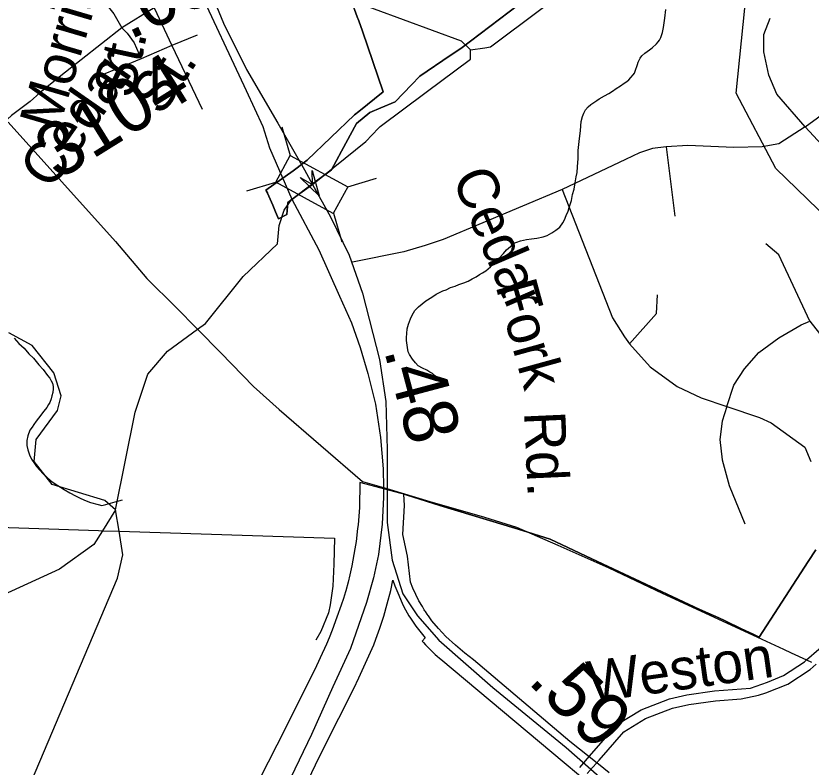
# Model space of a CAD drawing. Extents: x 2001466 to 31450019, y -30647475 to 847247.
# Drawn here: x 2050918 to 2054586, y 750972 to 754438 of the extents above; entities that cross this region are included whole.
import ezdxf

# ---------------------------------------------------------------- set-up
doc = ezdxf.new("R2010")
doc.units = 0
for name, color, linetype in [('Exist Boundary Political City Limit New', 7, 'Continuous'), ('Exist Hydrographic Creek Single Shore', 7, 'Continuous'), ('Exist Hydrographic Misc Water Feature', 7, 'Continuous'), ('Exist Railroad Mainline', 7, 'Continuous'), ('Exist Road Non-System Type 51', 7, 'Continuous'), ('Exist Road Non-System Type 51 Label', 7, 'Continuous'), ('Exist Road Primary NC Attributed', 7, 'Continuous'), ('Exist Road Primary NC Label', 7, 'Continuous'), ('Exist Road Primary NC Service Mileage Hundredths English Label', 7, 'Continuous'), ('Exist Road Primary NC Structure Standard Bridge CELL', 7, 'Continuous'), ('Exist Road Secondary Mileage Hundredths English Label', 7, 'Continuous'), ('Exist Road Secondary Structure Standard Bridge Attributed CELL', 7, 'Continuous'), ('Exist Road Secondary Type 51 Attributed', 7, 'Continuous'), ('Exist Road Secondary Type 51 Label', 7, 'Continuous'), ('Exist Road Secondary Type 51 Number Label', 7, 'Continuous'), ('Exist Utilities Electrical Transmission Line', 7, 'Continuous'), ('Map Preparation Boundary City Limit Buffer Line', 7, 'Continuous')]:
    doc.layers.add(name, color=color, linetype=linetype)

msp = doc.modelspace()

# ---------------------------------------------------------------- linework, layer by layer
at = {"layer": 'Exist Boundary Political City Limit New'}
for points in [[(2053461, 754661.6), (2052970, 754287.9), (2052922, 754255.4), (2052781.2, 754160.2), (2052743, 754120.5), (2052667.1, 754041.8), (2052602.4, 754014.6), (2052550.8, 753992.9), (2052489.5, 753941.9), (2052420.5, 753814.1), (2052374.1, 753728.1), (2052325.8, 753692.7), (2052309.5, 753680.8), (2052172.5, 753577.6), (2052167.9, 753522.2), (2052130.1, 753502.2), (2052116.2, 753533.4), (2052102.9, 753564.6), (2052078.9, 753620.1), (2052078.4, 753621.2), (2052071.6, 753634.2), (2052196.6, 753723.1), (2052209.2, 753732), (2052261.4, 753773.2), (2052480, 753980.9), (2052500, 753997.6), (2052612.4, 754087.3), (2052517.5, 754368.3), (2052500, 754415.6), (2052493.2, 754434.2), (2052463.5, 754515.2)], [(2053655.2, 750946.2), (2053605.9, 750985.4), (2053599.8, 750990.2), (2053473.9, 751089.9), (2053029.5, 751466.9), (2052989.5, 751498.6), (2052946, 751534.8), (2052901.6, 751575.1), (2052867.5, 751611.2), (2052837.5, 751647.6), (2052821.2, 751670.1), (2052819.9, 751671.9), (2052815.6, 751677.9), (2052807.8, 751689.8), (2052805.2, 751693.6), (2052801.9, 751698.6), (2052793.1, 751712.9), (2052777.4, 751740.2), (2052749.5, 751797.7), (2052738.2, 751825.2), (2052724.1, 751946.1), (2052703.5, 752045.6), (2052710.4, 752179.3), (2052707.8, 752231.2)], [(2052707.8, 752231.2), (2052718.9, 752228.5), (2052873.2, 752179.8), (2053168.4, 752089.8), (2053255.1, 752063.4), (2053382.9, 752023.6), (2053600.8, 751921.1), (2054072.4, 751699), (2054135.9, 751671.3), (2054160.9, 751660.4), (2054189.5, 751646.6), (2054265.9, 751611.1), (2054319.5, 751585.6), (2054347.1, 751572.5), (2054573.4, 751921.1), (2054608.8, 751975.5)]]:
    msp.add_lwpolyline(points, dxfattribs=at)
at = {"layer": 'Exist Hydrographic Creek Single Shore'}
for p, q in [((2053015.1, 754280.8), (2053080.6, 754291.1)), ((2053015.1, 754242.1), (2053015.1, 754280.8)), ((2052531.9, 753859.4), (2052590.7, 753919.8)), ((2052286, 753659.9), (2052531.9, 753859.4)), ((2051378.2, 752158.6), (2051317.7, 752062.8)), ((2051394.2, 752060.4), (2051378.2, 752158.6))]:
    msp.add_line(p, q, dxfattribs=at)
for points in [[(2053080.6, 754291.1), (2053107.2, 754295.3), (2054493.9, 755334.4)], [(2052810.7, 754086), (2053015.1, 754238.2), (2053015.1, 754242.1)], [(2052590.7, 753919.8), (2052599, 753928.4), (2052810.7, 754086)], [(2051756.1, 752992.6), (2051793.2, 753019.6), (2051967.1, 753235.9), (2052125.2, 753386.8), (2052132, 753470.7), (2052155.8, 753542.1), (2052190.9, 753593.1), (2052286, 753659.9)], [(2051378.2, 752158.6), (2051328.1, 752202.3), (2051086.2, 752276.2), (2051002.1, 752382.8), (2051011.1, 752484.3), (2051110.2, 752616.9), (2051127.2, 752685.5), (2051093.1, 752791.1), (2050993.1, 752917.9), (2050885, 752975.9)], [(2051378.2, 752158.6), (2051469, 752609.6), (2051527, 752785.6), (2051618.1, 752891.9), (2051756.1, 752992.6)], [(2051317.7, 752062.8), (2051278.1, 751999.9), (2051120, 751885), (2050712.1, 751699.8), (2050271.1, 751567.7), (2049771.2, 751489.3), (2049329.1, 751488.5), (2048604.2, 751546), (2048113.1, 751621.7), (2046229.1, 752191.7)], [(2050615, 749561.1), (2050633.2, 749640.9), (2050799.1, 749942.7), (2050856.1, 750259.7), (2050897.1, 750685.4), (2051387.2, 751843.5), (2051412, 751951.3), (2051394.2, 752060.4)]]:
    msp.add_lwpolyline(points, dxfattribs=at)
at = {"layer": 'Exist Hydrographic Misc Water Feature'}
for points in [[(2054948.5, 752360.7), (2054868.1, 752566.3), (2054876.1, 752690.8), (2054926, 752801.4), (2054901.2, 753107), (2054667, 753498.9), (2054424, 753733.5), (2054240.1, 754081.9), (2054290.1, 754566.4), (2054323.1, 754657.6), (2054398.2, 754731.6), (2054581.1, 754816.4), (2054789, 754848.2), (2054825.7, 754898.5)], [(2053015.1, 754280.8), (2052974.1, 754321), (2052438, 754520.2)], [(2053819.3, 754266), (2053841, 754281.8), (2053853.5, 754290), (2053873.4, 754309.7), (2053881, 754317.9), (2053887.2, 754325.9), (2053892.9, 754338), (2053901.1, 754361.9), (2053904.8, 754384.1), (2053908.9, 754406.1), (2053911.4, 754428.1), (2053916.7, 754467.9)], [(2052880.4, 752750.5), (2052868.1, 752766.1), (2052854.1, 752776.4), (2052840.4, 752788.2), (2052828.1, 752794.1), (2052814.1, 752804.3), (2052794.2, 752812.2), (2052774.2, 752824.2), (2052762.3, 752838.2), (2052748.1, 752854.1), (2052734.2, 752876.1), (2052728.2, 752887.9), (2052724.3, 752908), (2052719.8, 752939.9), (2052720, 752954.1), (2052721.9, 752972.1), (2052723.7, 752994.1), (2052729.9, 753015.9), (2052737.9, 753040.2), (2052745.4, 753058.1), (2052757.7, 753078.2), (2052775.6, 753096.2), (2052791.6, 753110), (2052809.6, 753124.3), (2052837.3, 753140.4), (2052857.6, 753154.3), (2052871.6, 753162.4), (2052887.3, 753170.1), (2052903.3, 753174.1), (2052923.4, 753184.5), (2052945.2, 753190.5), (2052961.4, 753198.2), (2052985.1, 753206.3), (2053005.2, 753214.3), (2053023.1, 753224.5), (2053041.3, 753234.4), (2053057.5, 753244.5), (2053071.1, 753252.6), (2053085.6, 753262.5), (2053107.4, 753280.7), (2053121.1, 753292.8), (2053145.5, 753318.8), (2053167.2, 753342.6), (2053181, 753358.8), (2053199, 753374.7), (2053215, 753388.9), (2053229.2, 753394.9), (2053245.2, 753401), (2053273.2, 753406.9), (2053297, 753409), (2053321, 753413), (2053351, 753419), (2053369, 753425.2), (2053390.9, 753437.3), (2053409, 753449.2), (2053426.6, 753463.1), (2053440.8, 753483.3), (2053449, 753497.5), (2053457, 753517.3), (2053465, 753537.2), (2053470.7, 753553.4), (2053481, 753587.1), (2053486.5, 753613.5), (2053492.7, 753639.3), (2053498.6, 753667.2), (2053502.3, 753695.4), (2053506.6, 753715.5), (2053508.2, 753741.2), (2053512.5, 753779.5), (2053512.1, 753817.3), (2053514.2, 753845.4), (2053517.9, 753873.2), (2053522, 753907.5), (2053523.8, 753931.5), (2053525.9, 753951.5), (2053532, 753973.3), (2053537.8, 753989.4), (2053546, 754005.3), (2053557.7, 754019.3), (2053570, 754029.2), (2053583.9, 754039.3), (2053598, 754047.3), (2053609.5, 754055.6), (2053633.5, 754069.5), (2053653.4, 754079.4), (2053669.6, 754091.5), (2053687.7, 754103.4), (2053707.5, 754115.8), (2053723.5, 754127.6), (2053735.6, 754135.9), (2053745.5, 754143.7), (2053755.5, 754153.6), (2053765.6, 754165.8), (2053771.7, 754173.8), (2053775.4, 754183.8), (2053785.5, 754213.9), (2053789.4, 754223.9), (2053797.4, 754243.8), (2053805.4, 754253.9), (2053819.3, 754266)], [(2050910.2, 752950.7), (2050932.2, 752926.7), (2050956.6, 752904.8), (2050978.1, 752878.8), (2051000.2, 752858.8), (2051024.6, 752828.7), (2051044.3, 752807), (2051064.4, 752778.9), (2051074.7, 752766.8), (2051080.8, 752754.9), (2051086.4, 752743.1), (2051090.9, 752729), (2051090.5, 752716.9), (2051088.8, 752700.9), (2051084.7, 752684.9), (2051080.8, 752670.9), (2051074.7, 752654.8), (2051068.7, 752644.7), (2051060.9, 752630.9), (2051046.8, 752614.8), (2051022.8, 752582.8), (2051011.1, 752568.7), (2051001.1, 752552.8), (2050993.1, 752540.6), (2050983.2, 752526.7), (2050973.4, 752500.6), (2050969.3, 752478.9), (2050969.1, 752456.7), (2050973.4, 752436.9), (2050981.2, 752412.6), (2050991, 752392.8), (2051003.5, 752372.7), (2051013.6, 752359), (2051043.5, 752324.9), (2051065.2, 752304.9), (2051085.5, 752288.9), (2051111.4, 752271.1), (2051141.5, 752253.2), (2051167.4, 752237.1), (2051193.6, 752223.4), (2051217.6, 752211.3), (2051241.8, 752201.5), (2051261.7, 752193.2), (2051297.4, 752183.3), (2051315.4, 752179.3), (2051333.7, 752183.5), (2051355.4, 752189.5), (2051375.5, 752195.8), (2051409.5, 752205.6)]]:
    msp.add_lwpolyline(points, dxfattribs=at)
at = {"layer": 'Exist Railroad Mainline'}
msp.add_lwpolyline([(2051751.7, 754584), (2051980.2, 754093.5), (2052056.8, 753928), (2052087.9, 753829.8), (2052190.9, 753593.1), (2052315.2, 753358.6), (2052410.8, 753144.7), (2052466.3, 753021.5), (2052506, 752908.7), (2052541.5, 752788), (2052576.6, 752647.3), (2052599.5, 752492.8), (2052612.5, 752348.5), (2052613.4, 752261.9), (2052613.9, 752218.5), (2052607.3, 752092.6), (2052590.4, 751953), (2052568.2, 751845.4), (2052535.9, 751732.1), (2052461.6, 751519.6), (2052380, 751343.2), (2052281.5, 751123.2), (2052147.7, 750844)], dxfattribs=at)
at = {"layer": 'Exist Road Non-System Type 51'}
for p, q in [((2051637.9, 754301.9), (2051777.4, 754007.2)), ((2053519.2, 750971.1), (2053573.8, 751033.9)), ((2053554.1, 750942.5), (2053608.4, 751004.9))]:
    msp.add_line(p, q, dxfattribs=at)
for points in [[(2051136, 754740.2), (2051370.7, 754447.4), (2051407.5, 754383.3)], [(2054558.6, 753926.1), (2054428.2, 754076.7), (2054390.6, 754164.5), (2054368, 754272.4), (2054368, 754352.7), (2054398.1, 754428)], [(2051407.5, 754383.3), (2051431.7, 754359), (2051464.2, 754313.5), (2051496.7, 754239.8)], [(2054558.6, 753926.1), (2054939.8, 754204.7), (2055005, 754217.2)], [(2054558.6, 753926.1), (2054438.2, 753848.3), (2054360.5, 753833.3), (2054230.1, 753830.7), (2054017.9, 753840.8), (2053917.6, 753833.3)], [(2054979.9, 753717.8), (2054879.6, 753717.8), (2054811.9, 753735.4), (2054716.6, 753773), (2054636.3, 753843.3), (2054558.6, 753926.1)], [(2053917.6, 753833.3), (2053854.9, 753825.7), (2053794.7, 753805.7), (2053729.5, 753775.5), (2053438.1, 753637.5)], [(2053917.6, 753833.3), (2053957.7, 753514.5)], [(2053438.1, 753637.5), (2052888.9, 753406.6), (2052806.1, 753379), (2052708.3, 753348.9), (2052471.1, 753302.7)], [(2053438.1, 753637.5), (2053670.3, 753045.2), (2053725.5, 752957.4), (2053748.1, 752924.8)], [(2054580.7, 753030.2), (2054437.7, 753336.4), (2054377.5, 753386.5)], [(2053748.1, 752924.8), (2053873.5, 753065.3), (2053878.5, 753150.6)], [(2054197, 752636.2), (2054229.6, 752734), (2054279.7, 752809.3), (2054344.9, 752884.6), (2054437.7, 752952.4), (2054540.5, 753012.6), (2054580.7, 753030.2)], [(2054580.7, 753030.2), (2054713.6, 752859.5), (2054801.4, 752789.3), (2054894.2, 752744.1), (2054989.5, 752708.9), (2055122.4, 752676.3), (2055213.2, 752641.2), (2055313.5, 752573.4), (2055398.7, 752500.7)], [(2053748.1, 752924.8), (2053843.4, 752819.4), (2053968.8, 752729), (2054079.1, 752676.3), (2054197, 752636.2)], [(2054197, 752636.2), (2054175.9, 752568.4), (2054165.9, 752483.1), (2054175.9, 752390.2), (2054208.5, 752272.3), (2054281.2, 752094.1)], [(2054197, 752636.2), (2054348.9, 752586), (2054401.6, 752560.9), (2054557.1, 752447.9), (2054584.7, 752382.7)], [(2054565.5, 751467.5), (2054679.6, 751566), (2054805, 751669.8), (2054879.5, 751735.6), (2054955.3, 751784.7), (2054969.3, 751792)], [(2053573.8, 751033.9), (2053692.6, 751170.6), (2053803.2, 751236.9), (2053933.5, 751287.6), (2054013.6, 751305.9), (2054140.5, 751323.7), (2054306.5, 751336.1), (2054385.4, 751364.8), (2054458.9, 751395.8), (2054555.2, 751458.6), (2054565.5, 751467.5)], [(2053608.4, 751004.9), (2053722, 751135.6), (2053823.1, 751196.3), (2053946.7, 751244.4), (2054021.8, 751261.5), (2054145.3, 751278.9), (2054264.2, 751287.7), (2054343.8, 751303.9), (2054377.6, 751315.5), (2054479.7, 751355.5), (2054582.4, 751422.5), (2054610.4, 751446.7)]]:
    msp.add_lwpolyline(points, dxfattribs=at)
at = {"layer": 'Exist Road Primary NC Attributed'}
for points in [[(2051786.5, 754606.7), (2051843.2, 754483.5), (2051875.6, 754403.8), (2051982.6, 754191.2), (2052126, 753943.4), (2052249.9, 753727.6), (2052286, 753659.9)], [(2052286, 753659.9), (2052369, 753511.8), (2052455.9, 753333.9), (2052517, 753158.4), (2052595.9, 752853.2), (2052624.9, 752658.4), (2052631.3, 752437.7), (2052631.3, 752100.4), (2052654.6, 751926.9), (2052702.9, 751772.3), (2052770.5, 751670.8), (2052868.7, 751558.1), (2053118.1, 751339.9), (2053456, 751062.9), (2053811.6, 750751.3), (2054061, 750536.3), (2054193.8, 750419.6), (2054272.6, 750308.1), (2054322.5, 750206.6), (2054362.8, 750093.9), (2054411.6, 749875.3)]]:
    msp.add_lwpolyline(points, dxfattribs=at)
at = {"layer": 'Exist Road Primary NC Structure Standard Bridge CELL'}
for p, q in [((2052144.9, 753926.9), (2052184, 753794.6)), ((2051984.3, 753631.4), (2052116.6, 753670.6)), ((2052449.2, 753649.6), (2052581.6, 753688.8)), ((2052383.3, 753528.4), (2052422.4, 753396.1))]:
    msp.add_line(p, q, dxfattribs=at)
msp.add_lwpolyline([(2052184, 753794.6), (2052449.6, 753650.2), (2052382.1, 753526.2), (2052116.6, 753670.6)], close=True, dxfattribs=at)
at = {"layer": 'Exist Road Secondary Structure Standard Bridge Attributed CELL'}
msp.add_lwpolyline([(2052284.4, 753724.9), (2052316.9, 753607.3), (2052230, 753692.9), (2052286, 753659.9)], close=True, dxfattribs=at)
at = {"layer": 'Exist Road Secondary Type 51 Attributed'}
for points in [[(2051556.5, 754475), (2051407.5, 754383.3), (2051125.1, 754161.1), (2051029, 754082.5), (2050984.5, 754043.8), (2050897.4, 753978), (2050800.7, 753890.9), (2050663.4, 753732.2), (2050553.1, 753612.2), (2050431.2, 753538.6), (2050184.4, 753442.6), (2048297.4, 752870.2), (2048081.9, 752843.8), (2047725.9, 752809), (2047401, 752795.4), (2047186.2, 752793.5), (2047053.7, 752828.1), (2045542.6, 753293.5), (2045137.1, 753407)], [(2051556.5, 754475), (2051637.9, 754301.9)], [(2051754.5, 754349.1), (2051637.9, 754301.9)], [(2051637.9, 754301.9), (2051496.7, 754239.8), (2051302.1, 754159.9)]]:
    msp.add_lwpolyline(points, dxfattribs=at)
at = {"layer": 'Exist Utilities Electrical Transmission Line'}
for p, q in [((2052613.4, 752261.9), (2052644.4, 752252.6)), ((2051317.7, 752062.8), (2051394.2, 752060.4)), ((2054495.1, 751500.2), (2054565.5, 751467.5)), ((2054565.5, 751467.5), (2054587.9, 751457.1))]:
    msp.add_line(p, q, dxfattribs=at)
for points in [[(2050882.3, 753948.5), (2051378, 753397.8), (2051522.5, 753226.8), (2051655.8, 753094.1), (2051756.1, 752992.6)], [(2051756.1, 752992.6), (2051863.5, 752883.9), (2052014.3, 752728.8), (2052132.1, 752622.4), (2052517.4, 752290.5), (2052613.4, 752261.9)], [(2052644.4, 752252.6), (2052827.5, 752198.1), (2053080, 752125), (2053227.1, 752079.9), (2053417.4, 751996.1), (2053653.2, 751891.2), (2053898.8, 751774.2), (2054379.3, 751553.6)], [(2049074.9, 752131.1), (2049233.9, 752125.6), (2049935.5, 752105.2), (2050701, 752083.6), (2051298.7, 752063.4), (2051317.7, 752062.8)], [(2051394.2, 752060.4), (2052388, 752029.1), (2052385.5, 751909.1), (2052379.5, 751807.3), (2052367.7, 751721.5), (2052360.9, 751683.6), (2052325.2, 751598.4), (2052302.4, 751558.8)], [(2054379.3, 751553.6), (2054459.6, 751516.7), (2054495.1, 751500.2)]]:
    msp.add_lwpolyline(points, dxfattribs=at)
at = {"layer": 'Map Preparation Boundary City Limit Buffer Line'}
for points in [[(2053461, 754661.6), (2052970, 754287.9), (2052922, 754255.4), (2052781.2, 754160.2), (2052743, 754120.5), (2052667.1, 754041.8), (2052602.4, 754014.6), (2052550.8, 753992.9), (2052489.5, 753941.9), (2052420.5, 753814.1), (2052374.1, 753728.1), (2052325.8, 753692.7), (2052309.5, 753680.8), (2052172.5, 753577.6), (2052167.9, 753522.2), (2052130.1, 753502.2), (2052116.2, 753533.4), (2052102.9, 753564.6), (2052078.9, 753620.1), (2052078.4, 753621.2), (2052071.6, 753634.2), (2052196.6, 753723.1), (2052209.2, 753732), (2052261.4, 753773.2), (2052480, 753980.9), (2052500, 753997.6), (2052612.4, 754087.3), (2052517.5, 754368.3), (2052500, 754415.6), (2052493.2, 754434.2), (2052463.5, 754515.2)], [(2052463.5, 754515.2), (2052493.2, 754434.2), (2052500, 754415.6), (2052517.5, 754368.3), (2052612.4, 754087.3), (2052500, 753997.6), (2052480, 753980.9), (2052261.4, 753773.2), (2052209.2, 753732), (2052196.6, 753723.1), (2052071.6, 753634.2), (2052078.4, 753621.2), (2052078.9, 753620.1), (2052102.9, 753564.6), (2052116.2, 753533.4), (2052130.1, 753502.2), (2052167.9, 753522.2), (2052172.5, 753577.6), (2052309.5, 753680.8), (2052325.8, 753692.7), (2052374.1, 753728.1), (2052420.5, 753814.1), (2052489.5, 753941.9), (2052550.8, 753992.9), (2052602.4, 754014.6), (2052667.1, 754041.8), (2052743, 754120.5), (2052781.2, 754160.2), (2052922, 754255.4), (2052970, 754287.9), (2053461, 754661.6)], [(2052707.8, 752231.2), (2052694.8, 752234.4), (2052505.2, 752284.9), (2052503.5, 752170.6), (2052500, 752129.7), (2052496.5, 752090.9), (2052494.5, 752073.7), (2052487.1, 752013.6), (2052482, 751979.9), (2052468, 751901.2), (2052459.4, 751859.6), (2052450.8, 751825.4), (2052439.9, 751786.4), (2052438.4, 751781.2), (2052429.4, 751750.9), (2052418.8, 751718.9), (2052399.1, 751663.6), (2052376.8, 751604.1), (2052362.9, 751568.9), (2052350.6, 751540.2), (2052322, 751476.1), (2052297, 751423.2), (2052121.4, 751073.8), (2051959.8, 750757.1)], [(2053655.2, 750946.2), (2053605.9, 750985.4), (2053599.8, 750990.2), (2053473.9, 751089.9), (2053029.5, 751466.9), (2052989.5, 751498.6), (2052946, 751534.8), (2052901.6, 751575.1), (2052867.5, 751611.2), (2052837.5, 751647.6), (2052821.2, 751670.1), (2052819.9, 751671.9), (2052815.6, 751677.9), (2052807.8, 751689.8), (2052805.2, 751693.6), (2052801.9, 751698.6), (2052793.1, 751712.9), (2052777.4, 751740.2), (2052749.5, 751797.7), (2052738.2, 751825.2), (2052724.1, 751946.1), (2052703.5, 752045.6), (2052710.4, 752179.3), (2052707.8, 752231.2)], [(2052707.8, 752231.2), (2052718.9, 752228.5), (2052873.2, 752179.8), (2053168.4, 752089.8), (2053255.1, 752063.4), (2053382.9, 752023.6), (2053600.8, 751921.1), (2054072.4, 751699), (2054135.9, 751671.3), (2054160.9, 751660.4), (2054189.5, 751646.6), (2054265.9, 751611.1), (2054319.5, 751585.6), (2054347.1, 751572.5), (2054573.4, 751921.1), (2054608.8, 751975.5)], [(2054608.8, 751975.5), (2054573.4, 751921.1), (2054347.1, 751572.5), (2054319.5, 751585.6), (2054265.9, 751611.1), (2054189.5, 751646.6), (2054160.9, 751660.4), (2054135.9, 751671.3), (2054072.4, 751699), (2053600.8, 751921.1), (2053382.9, 752023.6), (2053255.1, 752063.4), (2053168.4, 752089.8), (2052873.2, 752179.8), (2052718.9, 752228.5), (2052707.8, 752231.2)], [(2052299.9, 750983.4), (2052339.4, 751062), (2052476.8, 751335.2), (2052500, 751384.6), (2052568.9, 751536), (2052579.1, 751562.3), (2052597.2, 751612.9), (2052615, 751669.2), (2052631.5, 751725.8), (2052647.1, 751787.2), (2052657.6, 751834.4), (2052666.4, 751809.4), (2052679.8, 751775.8), (2052699.5, 751728.4), (2052707.2, 751712.3), (2052730.5, 751670.6), (2052737.8, 751659.4), (2052763.5, 751622.6), (2052781.2, 751599), (2052806.2, 751568.4), (2052792.9, 751553.9), (2052798.5, 751547.4), (2052808.2, 751536.6), (2052816.5, 751527.9), (2052828, 751516.1), (2052840.1, 751504.2), (2052852.6, 751492.6), (2052861.5, 751484.5), (2052872, 751475.3), (2052878.5, 751469.8), (2054083, 750461.5)], [(2052215.5, 750806.6), (2052299.9, 750983.4)]]:
    msp.add_lwpolyline(points, dxfattribs=at)

# ---------------------------------------------------------------- texts
at = {"layer": 'Exist Road Non-System Type 51 Label'}
msp.add_text('Weston', height=190, rotation=8.0202, dxfattribs=at).set_placement((2053568.7, 751270.1))
at = {"layer": 'Exist Road Primary NC Label'}
for s, rotation, p in [('Cedar', 293.132, (2052927.7, 753692.3)), ('Fork', 285.4068, (2053129.6, 753193.7)), ('Rd.', 272.5789, (2053262, 752610.9))]:
    msp.add_text(s, height=190, rotation=rotation, dxfattribs=at).set_placement(p)
at = {"layer": 'Exist Road Primary NC Service Mileage Hundredths English Label'}
for s, rotation, p in [('.48', 284.9251, (2052615.2, 752896)), ('.59', 315.1789, (2053274.3, 751364.6))]:
    msp.add_text(s, height=250, rotation=rotation, dxfattribs=at).set_placement(p)
at = {"layer": 'Exist Road Secondary Mileage Hundredths English Label'}
msp.add_text('.09', height=250, rotation=24.9535, dxfattribs=at).set_placement((2051442.4, 754326.1))
at = {"layer": 'Exist Road Secondary Type 51 Label'}
for s, rotation, p in [('Morris', 73.6201, (2051113.8, 753900.7)), ('St.', 77.916, (2051459.4, 754052.3)), ('Cedar', 55.1584, (2051079.5, 753629.4)), (' St.', 56.8715, (2051553.1, 753912.1))]:
    msp.add_text(s, height=190, rotation=rotation, dxfattribs=at).set_placement(p)
at = {"layer": 'Exist Road Secondary Type 51 Number Label'}
msp.add_text('3104', height=250, rotation=31.918, dxfattribs=at).set_placement((2051111.7, 753676.2))

doc.saveas('drawing.dxf')
